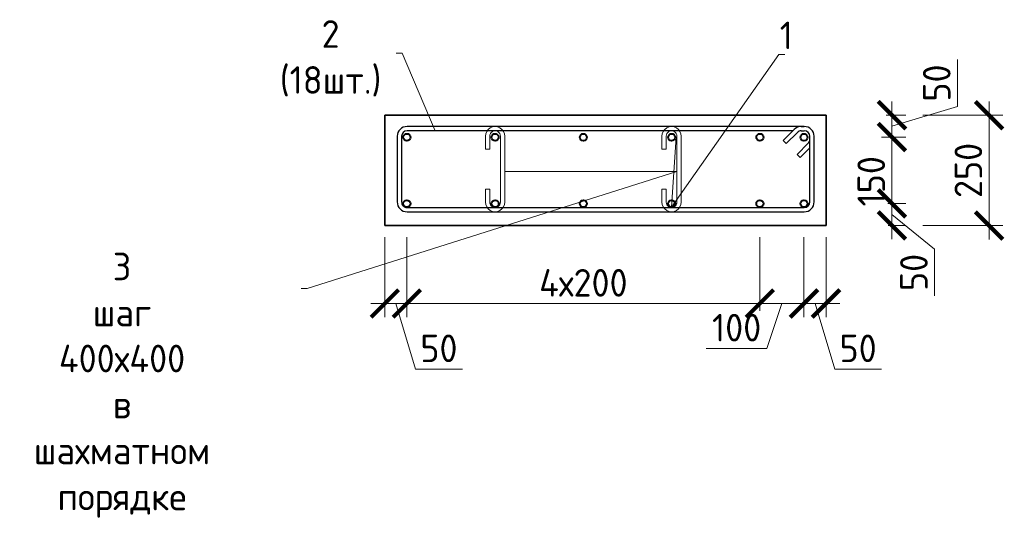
# Model space of a CAD drawing. Header units: millimetres. Extents: x 369815 to 1481759, y -423071 to -27917.
# Tile 273 of 380: x 648347 to 657272, y -318851 to -314324. Entities that reach past the tile are written whole.
import ezdxf
from ezdxf import colors
from ezdxf.entities.mleader import LeaderData, LeaderLine
from ezdxf.math import Vec2, Vec3

# ---------------------------------------------------------------- set-up
doc = ezdxf.new("R2010")
doc.units = ezdxf.units.MM
for name, color, linetype, lineweight in [('Арм_шпильки', 143, 'Continuous', 18), ('Армирование', 3, 'Continuous', 40), ('подоснова', 151, 'Continuous', 5), ('РАЗМЕРЫ', 1, 'Continuous', 9)]:
    doc.layers.add(name, color=color, linetype=linetype, lineweight=lineweight)
doc.layers.add('Колонна_ бетон', color=7, linetype='Continuous', lineweight=50, true_color=0xb4b496)
doc.styles.add('GOST 2.304', font='CS_Gost2304.shx')
doc.styles.add('GOST-2.304_Type-B', font='GOST_Common.ttf')
doc.dimstyles.new('мой 25', dxfattribs={"dimscale": 100, "dimtxt": 2.5, "dimasz": 2.5, "dimexe": 1.25, "dimexo": 0.625, "dimtad": 1, "dimdec": 0, "dimlfac": 0.5, "dimtxsty": 'GOST-2.304_Type-B', "dimblk": 'ARCHTICK', "dimcen": 2.5, "dimdle": 1.25, "dimaunit": 1, "dimadec": 1, "dimazin": 2, "dimtfac": 1, "dimtdec": 0, "dimtmove": 1, "dimatfit": 3, "dimfxl": 6, "dimfxlon": 1, "dimtfill": 1, "dimlwd": -1, "dimlwe": -1, "dimarcsym": 0})

# ---------------------------------------------------------------- blocks, each defined once
blk = doc.blocks.new('_ArchTick')
at = {"color": 0, "linetype": 'ByBlock', "const_width": 0.15}
blk.add_lwpolyline([(-0.5, -0.5), (0.5, 0.5)], dxfattribs=at)
blk = doc.blocks.new('*D1489')
at = {"layer": 'DEFPOINTS', "color": 0, "transparency": 16777216}
for p in [(651855.9, -316010.5), (651655.9, -316189.5), (651655.9, -316895.4)]:
    blk.add_point(p, dxfattribs=at)
at = {"layer": 'РАЗМЕРЫ', "color": 0, "linetype": 'Continuous', "transparency": 16777216}
for p, q in [((651655.9, -316295.4), (651655.9, -317020.4)), ((651855.9, -316295.4), (651855.9, -317020.4)), ((651980.9, -316895.4), (651530.9, -316895.4)), ((651755.9, -316895.4), (651934, -317489.2)), ((651934, -317489.2), (652359, -317489.2))]:
    blk.add_line(p, q, dxfattribs=at)
at = {"layer": 'РАЗМЕРЫ', "color": 0, "transparency": 16777216, "xscale": 250, "yscale": 250, "zscale": 250, "rotation": 180}
blk.add_blockref('_ArchTick', (651655.9, -316895.4), dxfattribs=at)
at = {"layer": 'РАЗМЕРЫ', "color": 0, "transparency": 16777216, "xscale": 250, "yscale": 250, "zscale": 250}
blk.add_blockref('_ArchTick', (651855.9, -316895.4), dxfattribs=at)
at = {"layer": 'РАЗМЕРЫ', "color": 0, "transparency": 16777216, "insert": (652146.5, -317301.7), "char_height": 250, "attachment_point": 5, "style": 'GOST-2.304_Type-B', "bg_fill": 3, "box_fill_scale": 1.1, "bg_fill_color": 256, "bg_fill_true_color": 13158600, "bg_fill_transparency": 0}
blk.add_mtext('50', dxfattribs=at)
blk = doc.blocks.new('*D1490')
at = {"layer": 'DEFPOINTS', "color": 0, "transparency": 16777216}
for p in [(651855.9, -316010.5), (655055.9, -315990.5), (655055.9, -316895.4)]:
    blk.add_point(p, dxfattribs=at)
at = {"layer": 'РАЗМЕРЫ', "color": 0, "linetype": 'Continuous', "transparency": 16777216}
for p, q in [((651855.9, -316295.4), (651855.9, -317020.4)), ((655055.9, -316295.4), (655055.9, -317020.4)), ((651730.9, -316895.4), (655180.9, -316895.4))]:
    blk.add_line(p, q, dxfattribs=at)
at = {"layer": 'РАЗМЕРЫ', "color": 0, "transparency": 16777216, "xscale": 250, "yscale": 250, "zscale": 250, "rotation": 180}
blk.add_blockref('_ArchTick', (651855.9, -316895.4), dxfattribs=at)
at = {"layer": 'РАЗМЕРЫ', "color": 0, "transparency": 16777216, "xscale": 250, "yscale": 250, "zscale": 250}
blk.add_blockref('_ArchTick', (655055.9, -316895.4), dxfattribs=at)
at = {"layer": 'РАЗМЕРЫ', "color": 0, "transparency": 16777216, "insert": (653455.9, -316707.9), "char_height": 250, "attachment_point": 5, "style": 'GOST-2.304_Type-B', "bg_fill": 3, "box_fill_scale": 1.1, "bg_fill_color": 256, "bg_fill_true_color": 13158600, "bg_fill_transparency": 0}
blk.add_mtext('4х200', dxfattribs=at)
blk = doc.blocks.new('*D1591')
at = {"layer": 'DEFPOINTS', "color": 0, "transparency": 16777216}
for p in [(655055.9, -315990.5), (655455.9, -315990.5), (655455.9, -316895.4)]:
    blk.add_point(p, dxfattribs=at)
at = {"layer": 'РАЗМЕРЫ', "color": 0, "linetype": 'Continuous', "transparency": 16777216}
for p, q in [((655055.9, -316295.4), (655055.9, -317020.4)), ((655455.9, -316295.4), (655455.9, -317020.4)), ((654930.9, -316895.4), (655580.9, -316895.4)), ((655255.9, -316895.4), (655120.3, -317301.7)), ((655120.3, -317301.7), (654570.3, -317301.7))]:
    blk.add_line(p, q, dxfattribs=at)
at = {"layer": 'РАЗМЕРЫ', "color": 0, "transparency": 16777216, "xscale": 250, "yscale": 250, "zscale": 250}
blk.add_blockref('_ArchTick', (655455.9, -316895.4), dxfattribs=at)
at = {"layer": 'РАЗМЕРЫ', "color": 0, "transparency": 16777216, "insert": (654845.3, -317114.2), "char_height": 250, "attachment_point": 5, "style": 'GOST-2.304_Type-B', "bg_fill": 3, "box_fill_scale": 1.1, "bg_fill_color": 256, "bg_fill_true_color": 13158600, "bg_fill_transparency": 0}
blk.add_mtext('100', dxfattribs=at)
at = {"layer": 'РАЗМЕРЫ', "color": 0, "transparency": 16777216, "xscale": 250, "yscale": 250, "zscale": 250, "rotation": 180}
blk.add_blockref('_ArchTick', (655055.9, -316895.4), dxfattribs=at)
blk = doc.blocks.new('*D1592')
at = {"layer": 'DEFPOINTS', "color": 0, "transparency": 16777216}
for p in [(655455.9, -315990.5), (655655.9, -316059.6), (655655.9, -316895.4)]:
    blk.add_point(p, dxfattribs=at)
at = {"layer": 'РАЗМЕРЫ', "color": 0, "linetype": 'Continuous', "transparency": 16777216}
for p, q in [((655455.9, -316295.4), (655455.9, -317020.4)), ((655655.9, -316295.4), (655655.9, -317020.4)), ((655330.9, -316895.4), (655780.9, -316895.4)), ((655555.9, -316895.4), (655734, -317489.2)), ((655734, -317489.2), (656159, -317489.2))]:
    blk.add_line(p, q, dxfattribs=at)
at = {"layer": 'РАЗМЕРЫ', "color": 0, "transparency": 16777216, "xscale": 250, "yscale": 250, "zscale": 250, "rotation": 180}
blk.add_blockref('_ArchTick', (655455.9, -316895.4), dxfattribs=at)
at = {"layer": 'РАЗМЕРЫ', "color": 0, "transparency": 16777216, "xscale": 250, "yscale": 250, "zscale": 250}
blk.add_blockref('_ArchTick', (655655.9, -316895.4), dxfattribs=at)
at = {"layer": 'РАЗМЕРЫ', "color": 0, "transparency": 16777216, "insert": (655946.5, -317301.7), "char_height": 250, "attachment_point": 5, "style": 'GOST-2.304_Type-B', "bg_fill": 3, "box_fill_scale": 1.1, "bg_fill_color": 256, "bg_fill_true_color": 13158600, "bg_fill_transparency": 0}
blk.add_mtext('50', dxfattribs=at)
blk = doc.blocks.new('*D1491')
at = {"layer": 'DEFPOINTS', "color": 0, "transparency": 16777216}
for p in [(655655.9, -315189, -2880), (655455.9, -315387.6, -2880), (656253.2, -315387.6)]:
    blk.add_point(p, dxfattribs=at)
at = {"layer": 'РАЗМЕРЫ', "color": 0, "linetype": 'Continuous', "transparency": 16777216}
for p, q in [((656846.9, -315110.2), (656846.9, -314685.2)), ((656253.2, -315064), (656253.2, -315512.6)), ((656253.2, -315288.3), (656846.9, -315110.2)), ((656201.8, -315189), (656378.2, -315189)), ((656157.1, -315387.6), (656378.2, -315387.6))]:
    blk.add_line(p, q, dxfattribs=at)
at = {"layer": 'РАЗМЕРЫ', "color": 0, "transparency": 16777216, "xscale": 250, "yscale": 250, "zscale": 250}
for p, rotation in [((656253.2, -315189), 90), ((656253.2, -315387.6), 270)]:
    blk.add_blockref('_ArchTick', p, dxfattribs=dict(at, rotation=rotation))
at = {"layer": 'РАЗМЕРЫ', "color": 0, "transparency": 16777216, "insert": (656659.4, -314897.7), "char_height": 250, "attachment_point": 5, "rotation": 90, "style": 'GOST-2.304_Type-B', "bg_fill": 3, "box_fill_scale": 1.1, "bg_fill_color": 256, "bg_fill_true_color": 13158600, "bg_fill_transparency": 0}
blk.add_mtext('50', dxfattribs=at)
blk = doc.blocks.new('*D1492')
at = {"layer": 'DEFPOINTS', "color": 0, "transparency": 16777216}
for p in [(655455.9, -315988, -2880), (656253.2, -315988), (656157.4, -316188)]:
    blk.add_point(p, dxfattribs=at)
at = {"layer": 'РАЗМЕРЫ', "color": 0, "linetype": 'Continuous', "transparency": 16777216}
for p, q in [((656253.2, -316313), (656253.2, -315863)), ((656157.1, -315988), (656378.2, -315988)), ((656253.2, -316088), (656639.7, -316401.5)), ((656219.9, -316188), (656378.2, -316188)), ((656639.7, -316401.5), (656639.7, -316826.5))]:
    blk.add_line(p, q, dxfattribs=at)
at = {"layer": 'РАЗМЕРЫ', "color": 0, "transparency": 16777216, "xscale": 250, "yscale": 250, "zscale": 250}
for p, rotation in [((656253.2, -315988), 90), ((656253.2, -316188), 270)]:
    blk.add_blockref('_ArchTick', p, dxfattribs=dict(at, rotation=rotation))
at = {"layer": 'РАЗМЕРЫ', "color": 0, "transparency": 16777216, "insert": (656452.2, -316614), "char_height": 250, "attachment_point": 5, "rotation": 90, "style": 'GOST-2.304_Type-B', "bg_fill": 3, "box_fill_scale": 1.1, "bg_fill_color": 256, "bg_fill_true_color": 13158600, "bg_fill_transparency": 0}
blk.add_mtext('50', dxfattribs=at)
blk = doc.blocks.new('*D1493')
at = {"layer": 'DEFPOINTS', "color": 0, "transparency": 16777216}
for p in [(656253.2, -315387.6, 2880), (656253.2, -315387.6), (656293.9, -315988, 2880)]:
    blk.add_point(p, dxfattribs=at)
at = {"layer": 'РАЗМЕРЫ', "color": 0, "linetype": 'Continuous', "transparency": 16777216}
for p, q in [((656253.2, -316113), (656253.2, -315262.6)), ((656346.7, -315387.6), (656378.2, -315387.6)), ((656169.8, -315988), (656128.2, -315988))]:
    blk.add_line(p, q, dxfattribs=at)
at = {"layer": 'РАЗМЕРЫ', "color": 0, "transparency": 16777216, "insert": (656065.7, -315787.8), "char_height": 250, "attachment_point": 5, "rotation": 90, "style": 'GOST-2.304_Type-B', "bg_fill": 3, "box_fill_scale": 1.1, "bg_fill_color": 256, "bg_fill_true_color": 13158600, "bg_fill_transparency": 0}
blk.add_mtext('150', dxfattribs=at)
at = {"layer": 'РАЗМЕРЫ', "color": 0, "transparency": 16777216, "xscale": 250, "yscale": 250, "zscale": 250}
for p, rotation in [((656253.2, -315387.6), 90), ((656253.2, -315988), 270)]:
    blk.add_blockref('_ArchTick', p, dxfattribs=dict(at, rotation=rotation))
blk = doc.blocks.new('*U483')
at = {"color": 0, "linetype": 'ByBlock', "lineweight": -2}
for p, q in [((162.8, 944.4), (12.5, 944.4)), ((162.8, 934.4), (12.5, 934.4)), ((53.8, 905.3), (28.3, 930.7)), ((38.8, 934.4), (60.9, 912.3)), ((-10, 921.9), (-10, 12.5)), ((-10, 914.9), (-10, 921.9)), ((0, 914.9), (0, 921.9)), ((3.7, 906), (29.1, 880.6)), ((60.9, 912.3), (53.8, 905.3)), ((175.3, 12.5), (175.3, 921.9)), ((185.3, 12.5), (185.3, 921.9)), ((22, 873.5), (-3.4, 899)), ((0, 895.6), (0, 12.5)), ((29.1, 880.6), (22, 873.5)), ((12.5, 0), (162.8, 0)), ((12.5, -10), (162.8, -10))]:
    blk.add_line(p, q, dxfattribs=at)
for centre, radius, start, end in [((12.5, 921.9), 22.5, 90, 180), ((12.5, 921.9), 12.5, 90, 180), ((19.5, 921.9), 12.5, 45, 90), ((162.8, 921.9), 22.5, 0, 90), ((162.8, 921.9), 12.5, 0, 90), ((12.5, 914.9), 22.5, 180, 225), ((12.5, 914.9), 12.5, 180, 225), ((12.5, 12.5), 22.5, 180, 270), ((12.5, 12.5), 12.5, 180, 270), ((162.8, 12.5), 12.5, 270, 0), ((162.8, 12.5), 22.5, 270, 0)]:
    blk.add_arc(centre, radius, start, end, dxfattribs=at)
at = {"style": 'GOST 2.304', "oblique": 15, "flags": 9}
for tag, p in [('ДИАМЕТР', (-52.8, -63)), ('КЛАСС', (-53, -68.7)), ('ПОЗИЦИЯ', (-52.3, -58)), ('ДЛИНА', (-52.5, -73.8)), ('МАССА', (-52.3, -78.3))]:
    blk.add_attdef(tag, p, '', height=2.5, dxfattribs=at)
blk = doc.blocks.new('*U484')
for p, q in [((-8, 0), (-7.4, 4.7)), ((-7.4, 4.7), (-5.6, 9)), ((-5.6, 9), (-2.7, 12.7)), ((-2.7, 12.7), (1, 15.6)), ((1, 15.6), (5.3, 17.4)), ((5.3, 17.4), (10, 18)), ((34, 18), (10, 18)), ((10, 10), (34, 10)), ((34, 10), (34, 18)), ((108.4, 18), (132.4, 18)), ((108.4, 10), (108.4, 18)), ((132.4, 10), (108.4, 10)), ((137, 17.4), (132.4, 18)), ((141.4, 15.6), (137, 17.4)), ((145.1, 12.7), (141.4, 15.6)), ((148, 9), (145.1, 12.7)), ((149.8, 4.7), (148, 9)), ((150.4, 0), (149.8, 4.7)), ((149.8, -4.7), (150.4, 0)), ((-7.4, -4.7), (-8, 0)), ((-5.6, -9), (-7.4, -4.7)), ((-2.7, -12.7), (-5.6, -9)), ((1, -15.6), (-2.7, -12.7)), ((5.3, -17.4), (1, -15.6)), ((10, -18), (5.3, -17.4)), ((10, -18), (132.4, -18)), ((132.4, -18), (137, -17.4)), ((137, -17.4), (141.4, -15.6)), ((141.4, -15.6), (145.1, -12.7)), ((145.1, -12.7), (148, -9)), ((148, -9), (149.8, -4.7))]:
    blk.add_line(p, q)
at = {"color": 0, "linetype": 'ByBlock', "lineweight": -2}
for p, q in [((0, 0), (0.3, 2.6)), ((0.3, 2.6), (1.3, 5)), ((1.3, 5), (2.9, 7.1)), ((2.9, 7.1), (5, 8.7)), ((5, 8.7), (7.4, 9.7)), ((7.4, 9.7), (10, 10)), ((135, 9.7), (132.4, 10)), ((137.4, 8.7), (135, 9.7)), ((139.5, 7.1), (137.4, 8.7)), ((141.1, 5), (139.5, 7.1)), ((142.1, 2.6), (141.1, 5)), ((142.4, 0), (142.1, 2.6)), ((142.1, -2.6), (142.4, 0)), ((0.3, -2.6), (0, 0)), ((1.3, -5), (0.3, -2.6)), ((2.9, -7.1), (1.3, -5)), ((5, -8.7), (2.9, -7.1)), ((7.4, -9.7), (5, -8.7)), ((10, -10), (7.4, -9.7)), ((10, -10), (132.4, -10)), ((132.4, -10), (135, -9.7)), ((135, -9.7), (137.4, -8.7)), ((137.4, -8.7), (139.5, -7.1)), ((139.5, -7.1), (141.1, -5)), ((141.1, -5), (142.1, -2.6))]:
    blk.add_line(p, q, dxfattribs=at)
at = {"style": 'GOST 2.304', "oblique": 15, "flags": 9}
for tag, p in [('ПОЗИЦИЯ', (118, -56.6)), ('ДИАМЕТР', (117.8, -62.2)), ('ДЛИНА', (118.1, -72.5)), ('КЛАСС', (118, -67.8)), ('МАССА', (118.7, -78.2))]:
    blk.add_attdef(tag, p, '', height=2.5, dxfattribs=at)
blk = doc.blocks.new('_None')
blk = doc.blocks.new('*D1496')
at = {"layer": 'DEFPOINTS', "color": 0, "transparency": 16777216}
for p in [(654705.9, -315189.5), (654744.6, -316189.5), (657133.4, -316189.5)]:
    blk.add_point(p, dxfattribs=at)
at = {"layer": 'РАЗМЕРЫ', "color": 0, "linetype": 'Continuous', "transparency": 16777216}
for p, q in [((657133.4, -315064.5), (657133.4, -316314.5)), ((656533.4, -315189.5), (657258.4, -315189.5)), ((656533.4, -316189.5), (657258.4, -316189.5))]:
    blk.add_line(p, q, dxfattribs=at)
at = {"layer": 'РАЗМЕРЫ', "color": 0, "transparency": 16777216, "xscale": 250, "yscale": 250, "zscale": 250}
for p, rotation in [((657133.4, -315189.5), 90), ((657133.4, -316189.5), 270)]:
    blk.add_blockref('_ArchTick', p, dxfattribs=dict(at, rotation=rotation))
at = {"layer": 'РАЗМЕРЫ', "color": 0, "transparency": 16777216, "insert": (656945.9, -315689.5), "char_height": 250, "attachment_point": 5, "rotation": 90, "style": 'GOST-2.304_Type-B', "bg_fill": 3, "box_fill_scale": 1.1, "bg_fill_color": 256, "bg_fill_true_color": 13158600, "bg_fill_transparency": 0}
blk.add_mtext('250', dxfattribs=at)

msp = doc.modelspace()

# ---------------------------------------------------------------- linework, layer by layer
at = {"layer": 'Армирование', "color": 3}
for centre in [(651855.9, -315388.6, 5980), (652655.9, -315388.6, 5980), (653455.9, -315388.6, 5980), (654255.9, -315388.6, 5980), (655055.9, -315388.6, 5980), (655455.9, -315388.6, 5980), (651855.9, -315990.5, 5980), (652655.9, -315990.5, 5980), (653455.9, -315990.5, 5980), (654255.9, -315990.5, 5980), (655055.9, -315990.5, 5980), (655455.9, -315990.5, 5980)]:
    msp.add_circle(centre, 32, dxfattribs=at)
at = {"layer": 'Колонна_ бетон', "color": 180, "linetype": 'Continuous', "lineweight": 35, "transparency": 33554687}
for p, q in [((651655.9, -316189.5, 5980), (651655.9, -315189.5, 5980)), ((655655.9, -315189.5, 5980), (651655.9, -315189.5, 5980)), ((655655.9, -315189.5, 5980), (655655.9, -316189.5, 5980)), ((655655.9, -316189.5, 5980), (651655.9, -316189.5, 5980))]:
    msp.add_line(p, q, dxfattribs=at)

# ---------------------------------------------------------------- leaders
at = {"layer": 'подоснова'}
ml = msp.add_multileader_mtext('Standard', dxfattribs=at)
ml.set_content('2 (18шт.)', color=256, style='GOST-2.304_Type-B')
ml.set_leader_properties(color=256, linetype='ByLayer', lineweight=15)
ml.set_arrow_properties(name='NONE')
ml.build(insert=Vec2(0, 0))
ml.multileader.update_dxf_attribs({"text_left_attachment_type": 6, "text_right_attachment_type": 6, "dogleg_length": 10, "arrow_head_size": 18})
ctx = ml.context
ctx.base_point, ctx.char_height, ctx.arrow_head_size, ctx.landing_gap_size, ctx.plane_origin = Vec3(650526.9, -314628.2, 3100), 250, 18, 20, Vec3(648424, -314082.2, 3100)
ctx.left_attachment, ctx.right_attachment, ctx.text_align_type = 6, 6, 1
notes = []
notes.append((ctx, [(1, (1, 1, 0), (651812.5, -314628.2, 3100), (-1, 0), 10, [(0, [(652113.8, -315330.8, 3100)], 0, [])])]))
ctx.mtext.insert, ctx.mtext.width, ctx.mtext.alignment, ctx.mtext.flow_direction = Vec3(651164.7, -314328.2, 3100), 22.898, 2, 5
for ctx, leaders in notes:
    for number, flags, end, landing, length, lines in leaders:
        leader = LeaderData()
        leader.index, (leader.has_last_leader_line, leader.has_dogleg_vector, leader.attachment_direction) = number, flags
        leader.last_leader_point, leader.dogleg_vector, leader.dogleg_length = Vec3(end), Vec3(landing), length
        for number, points, colour, breaks in lines:
            line = LeaderLine()
            line.index, line.vertices, line.color, line.breaks = number, Vec3.list(points), colors.encode_raw_color(colour), breaks
            leader.lines.append(line)
        ctx.leaders.append(leader)

# ---------------------------------------------------------------- next in the draw order: dimensions: what is measured, and where the dimension line sits
at = {"layer": 'РАЗМЕРЫ', "color": 146, "true_color": 0x006272}
dim = msp.add_linear_dim(base=(656253.2, -315387.6, 8860), p1=(655655.9, -315189, 5980), p2=(655455.9, -315387.6, 5980), angle=90, dimstyle='мой 25', override={"dimlfac": 0.25}, dxfattribs=at)
dim.commit()
dim.dimension.update_dxf_attribs({"geometry": '*D1491', "text_midpoint": (656659.4, -315047.7, 8860)})
dim = msp.add_linear_dim(base=(651655.9, -316895.4, 5980), p1=(651855.9, -316010.5, 5980), p2=(651655.9, -316189.5, 5980), dimstyle='мой 25', override={"dimlfac": 0.25}, dxfattribs=at)
dim.commit()
dim.dimension.update_dxf_attribs({"geometry": '*D1489', "text_midpoint": (651996.5, -317301.7, 5980)})

# ---------------------------------------------------------------- next in the draw order: dimensions: what is measured, and where the dimension line sits
dim = msp.add_linear_dim(base=(655055.9, -316895.4, 5980), p1=(651855.9, -316010.5, 5980), p2=(655055.9, -315990.5, 5980), text='4х200', dimstyle='мой 25', override={"dimlfac": 0.25}, dxfattribs=at)
dim.commit()
dim.dimension.update_dxf_attribs({"geometry": '*D1490', "text_midpoint": (653455.9, -316707.9, 5980)})

# ---------------------------------------------------------------- next in the draw order: block references
at = {"layer": 'Арм_шпильки', "color": 3, "xscale": 4.875, "yscale": 4.875, "zscale": 4.875, "rotation": 89.99999999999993}
for p in [(652655.9, -316025, 3100), (654255.9, -316025, 3100)]:
    msp.add_blockref('*U484', p, dxfattribs=at)

# ---------------------------------------------------------------- next in the draw order: dimensions: what is measured, and where the dimension line sits
at = {"layer": 'РАЗМЕРЫ', "color": 146}
dim = msp.add_linear_dim(base=(655455.9, -316895.4, 5980), p1=(655055.9, -315990.5, 5980), p2=(655455.9, -315990.5, 5980), dimstyle='мой 25', override={"dimlfac": 0.25}, dxfattribs=at)
dim.commit()
dim.dimension.update_dxf_attribs({"geometry": '*D1591', "text_midpoint": (655057.8, -317301.7, 5980), "dimtype": 160})

# ---------------------------------------------------------------- next in the draw order: leaders
at = {"layer": 'подоснова'}
ml = msp.add_multileader_mtext('Standard', dxfattribs=at)
ml.set_content('3 шаг 400х400 \\Pв шахматном порядке ', color=256, style='GOST-2.304_Type-B')
ml.set_leader_properties(color=256, linetype='ByLayer', lineweight=15)
ml.set_arrow_properties(name='NONE')
ml.build(insert=Vec2(0, 0))
ml.multileader.update_dxf_attribs({"text_left_attachment_type": 6, "text_right_attachment_type": 6, "dogleg_length": 10, "arrow_head_size": 18})
ctx = ml.context
ctx.base_point, ctx.char_height, ctx.arrow_head_size, ctx.landing_gap_size, ctx.plane_origin = Vec3(647606.1, -316760.1, 3100), 250, 18, 20, Vec3(651058.7, -316406.9, 3100)
ctx.left_attachment, ctx.right_attachment, ctx.text_align_type = 6, 6, 1
notes = []
notes.append((ctx, [(1, (1, 1, 0), (650952.4, -316760.1, 3100), (-1, 0), 10, [(1, [(652743.6, -315697.9, 3100), (654304.6, -315697.9, 3100)], 0, [])])]))
ctx.mtext.insert, ctx.mtext.width, ctx.mtext.alignment, ctx.mtext.flow_direction = Vec3(649274.2, -316435.1, 3100), 22.898, 2, 5
for ctx, leaders in notes:
    for number, flags, end, landing, length, lines in leaders:
        leader = LeaderData()
        leader.index, (leader.has_last_leader_line, leader.has_dogleg_vector, leader.attachment_direction) = number, flags
        leader.last_leader_point, leader.dogleg_vector, leader.dogleg_length = Vec3(end), Vec3(landing), length
        for number, points, colour, breaks in lines:
            line = LeaderLine()
            line.index, line.vertices, line.color, line.breaks = number, Vec3.list(points), colors.encode_raw_color(colour), breaks
            leader.lines.append(line)
        ctx.leaders.append(leader)

# ---------------------------------------------------------------- next in the draw order: dimensions: what is measured, and where the dimension line sits
at = {"layer": 'РАЗМЕРЫ', "color": 146}
dim = msp.add_linear_dim(base=(655655.9, -316895.4, 5980), p1=(655455.9, -315990.5, 5980), p2=(655655.9, -316059.6, 5980), dimstyle='мой 25', override={"dimlfac": 0.25}, dxfattribs=at)
dim.commit()
dim.dimension.update_dxf_attribs({"geometry": '*D1592', "text_midpoint": (655796.5, -317301.7, 5980)})

# ---------------------------------------------------------------- next in the draw order: dimensions: what is measured, and where the dimension line sits
at = {"layer": 'РАЗМЕРЫ', "color": 146, "true_color": 0x006272}
dim = msp.add_linear_dim(base=(656253.2, -315988, 8860), p1=(656157.4, -316188, 8860), p2=(655455.9, -315988, 5980), angle=90, dimstyle='мой 25', override={"dimlfac": 0.25}, dxfattribs=at)
dim.commit()
dim.dimension.update_dxf_attribs({"geometry": '*D1492', "text_midpoint": (656639.7, -316464, 8860), "dimtype": 160})

# ---------------------------------------------------------------- next in the draw order: leaders
at = {"layer": 'подоснова'}
ml = msp.add_multileader_mtext('Standard', dxfattribs=at)
ml.set_content('1 ', color=256, style='GOST-2.304_Type-B')
ml.set_leader_properties(color=256, linetype='ByLayer', lineweight=15)
ml.set_arrow_properties(name='NONE')
ml.build(insert=Vec2(0, 0))
ml.multileader.update_dxf_attribs({"text_left_attachment_type": 6, "text_right_attachment_type": 6, "dogleg_length": 10, "arrow_head_size": 18})
ctx = ml.context
ctx.base_point, ctx.char_height, ctx.arrow_head_size, ctx.landing_gap_size, ctx.plane_origin = Vec3(655238.1, -314640.6, 5980), 250, 18, 20, Vec3(652525.4, -312858.2, 5980)
ctx.left_attachment, ctx.right_attachment, ctx.text_align_type = 6, 6, 1
notes = []
notes.append((ctx, [(0, (1, 1, 0), (655228.1, -314640.6, 5980), (1, 0), 10, [(1, [(654295.9, -315388.6, 5980), (654255.9, -316022.5, 5980)], 0, [])])]))
ctx.mtext.insert, ctx.mtext.width, ctx.mtext.alignment, ctx.mtext.flow_direction = Vec3(655295.6, -314340.6, 5980), 22.898, 2, 5
for ctx, leaders in notes:
    for number, flags, end, landing, length, lines in leaders:
        leader = LeaderData()
        leader.index, (leader.has_last_leader_line, leader.has_dogleg_vector, leader.attachment_direction) = number, flags
        leader.last_leader_point, leader.dogleg_vector, leader.dogleg_length = Vec3(end), Vec3(landing), length
        for number, points, colour, breaks in lines:
            line = LeaderLine()
            line.index, line.vertices, line.color, line.breaks = number, Vec3.list(points), colors.encode_raw_color(colour), breaks
            leader.lines.append(line)
        ctx.leaders.append(leader)

# ---------------------------------------------------------------- next in the draw order: block references
at = {"lineweight": 30, "xscale": 3.959999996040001, "yscale": 3.959999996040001, "zscale": 3.959999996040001, "rotation": 269.9999999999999}
msp.add_blockref('*U483', (651808.2, -315330.8, 3100), dxfattribs=at)

# ---------------------------------------------------------------- next in the draw order: dimensions: what is measured, and where the dimension line sits
at = {"layer": 'РАЗМЕРЫ', "color": 146, "true_color": 0x006272}
dim = msp.add_linear_dim(base=(656253.2, -315387.6, 5980), p1=(656293.9, -315988, 8860), p2=(656253.2, -315387.6, 8860), angle=90, dimstyle='мой 25', override={"dimlfac": 0.25}, dxfattribs=at)
dim.commit()
dim.dimension.update_dxf_attribs({"geometry": '*D1493', "text_midpoint": (656253.2, -315787.8, 5980), "dimtype": 160})

# ---------------------------------------------------------------- next in the draw order: dimensions: what is measured, and where the dimension line sits
dim = msp.add_linear_dim(base=(657133.4, -316189.5, 5980), p1=(654705.9, -315189.5, 5980), p2=(654744.6, -316189.5, 5980), angle=90, dimstyle='мой 25', override={"dimlfac": 0.25}, dxfattribs=at)
dim.commit()
dim.dimension.update_dxf_attribs({"geometry": '*D1496', "text_midpoint": (656945.9, -315689.5, 5980)})

doc.saveas('drawing.dxf')
